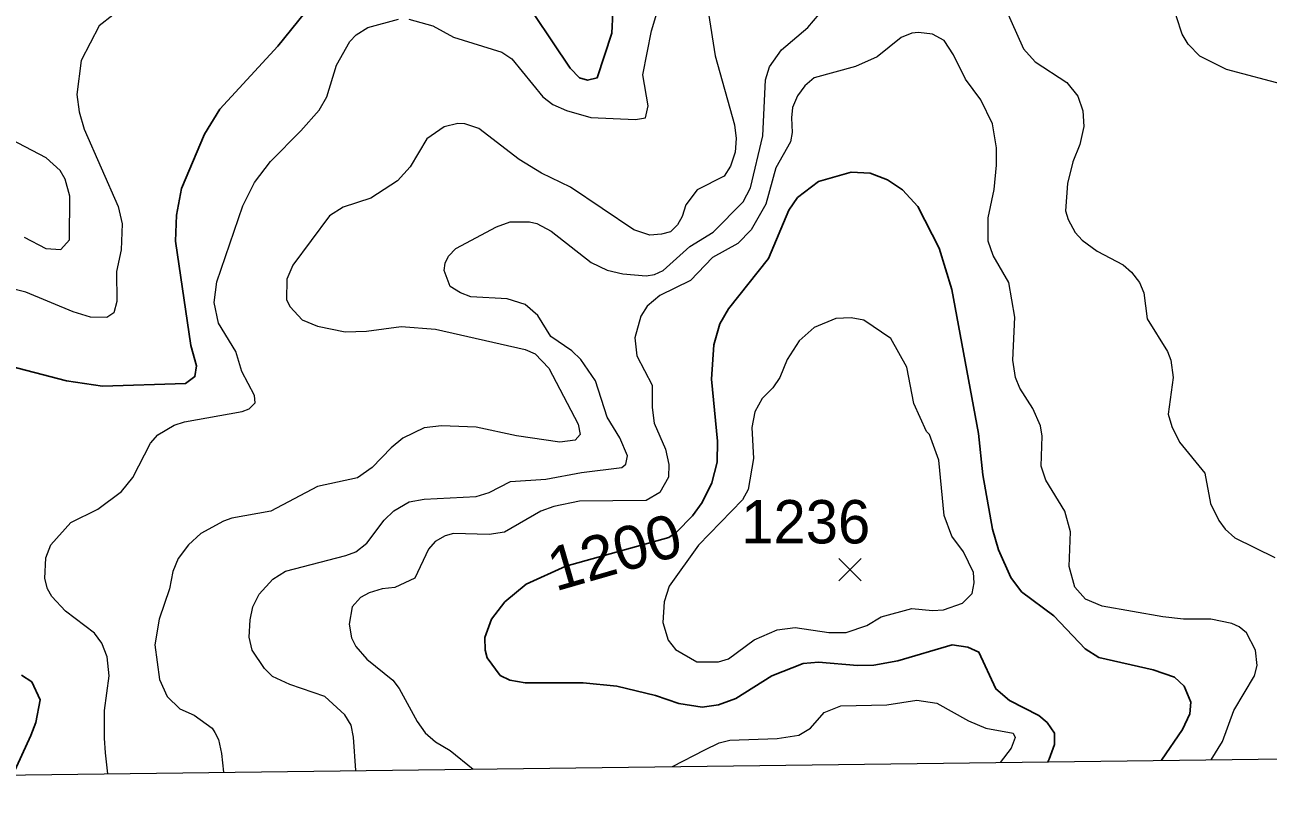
# Model space of a CAD drawing. Extents: x 265 to 291.4, y 7731.5 to 7759.6.
# Drawn here: x 281.981 to 284.274, y 7731.694 to 7733.148 of the extents above; entities that cross this region are included whole.
import ezdxf
from ezdxf.enums import TextEntityAlignment as Align

# ---------------------------------------------------------------- set-up
doc = ezdxf.new("R2010")
doc.units = 0
doc.header["$LTSCALE"] = 0.032
for name, color, linetype, lineweight in [('1', 7, 'Continuous', 25), ('2', 7, 'Continuous', 13), ('21', 7, 'Continuous', 25), ('61', 7, 'Continuous', 13), ('63', 7, 'Continuous', 25)]:
    doc.layers.add(name, color=color, linetype=linetype, lineweight=lineweight)

msp = doc.modelspace()

# ---------------------------------------------------------------- linework, layer by layer
at = {"layer": '1'}
for points in [[(282.888, 7733.2162), (282.9866, 7733.0682), (283.0041, 7733.0507), (283.0184, 7733.0459), (283.0367, 7733.0507), (283.0637, 7733.1327), (283.0653, 7733.1708)], [(281.9397, 7732.5225), (282.0575, 7732.4915), (282.1243, 7732.4819), (282.277, 7732.4867), (282.2945, 7732.4994), (282.2977, 7732.5193), (282.2873, 7732.5567), (282.2587, 7732.7492), (282.2603, 7732.797), (282.2698, 7732.8463), (282.312, 7732.9465), (282.3406, 7732.9927), (282.4473, 7733.1088), (282.5093, 7733.1859)], [(284.0775, 7731.7918), (284.1162, 7731.8487), (284.1297, 7731.8774), (284.1313, 7731.8988), (284.1193, 7731.9283), (284.1011, 7731.945), (284.0621, 7731.9585), (283.9619, 7731.9816), (283.9364, 7731.9975), (283.8791, 7732.058), (283.8194, 7732.1025), (283.7996, 7732.1288), (283.7765, 7732.1797), (283.7654, 7732.2179), (283.7479, 7732.3181), (283.7399, 7732.3945), (283.6906, 7732.6601), (283.6675, 7732.7365), (283.6277, 7732.8129), (283.5999, 7732.8439), (283.5721, 7732.8622), (283.5402, 7732.8749), (283.5053, 7732.8765), (283.4448, 7732.859), (283.4058, 7732.8295), (283.3899, 7732.8065), (283.3525, 7732.7174), (283.2785, 7732.6243), (283.2626, 7732.5965), (283.2515, 7732.5583), (283.2475, 7732.4947), (283.2586, 7732.3801), (283.2578, 7732.3419), (283.2483, 7732.3038), (283.23, 7732.2672), (283.2125, 7732.2425), (283.1831, 7732.2123), (283.1689, 7732.203), (282.9789, 7732.1499), (282.9055, 7732.1168), (282.8665, 7732.0842), (282.8418, 7732.0524), (282.8291, 7732.0182), (282.8299, 7731.9951), (282.8338, 7731.9808), (282.8577, 7731.9482), (282.8752, 7731.9394), (282.9039, 7731.9346), (283.0105, 7731.9346), (283.0725, 7731.9283), (283.1441, 7731.9116), (283.1871, 7731.8965), (283.23, 7731.8901), (283.2602, 7731.8941), (283.2921, 7731.906), (283.3589, 7731.9474), (283.4162, 7731.9704), (283.4448, 7731.9728), (283.5164, 7731.9664), (283.5466, 7731.9672), (283.5912, 7731.9752), (283.6914, 7732.0046), (283.72, 7732.0007), (283.7407, 7731.9911), (283.7717, 7731.9235), (283.7972, 7731.902), (283.8513, 7731.8742), (283.8664, 7731.8615), (283.8799, 7731.8416), (283.8799, 7731.8209), (283.8704, 7731.7939), (283.8677, 7731.7891)], [(281.9588, 7731.7648), (281.9922, 7731.8376), (282.001, 7731.8615), (282.0089, 7731.9036), (281.9938, 7731.9363), (281.9747, 7731.949)]]:
    msp.add_lwpolyline(points, dxfattribs=at)
at = {"layer": '2'}
for points in [[(284.3087, 7733.0364), (284.1973, 7733.0658), (284.148, 7733.0905), (284.1265, 7733.1128), (284.1154, 7733.1311), (284.105, 7733.1629), (284.1058, 7733.1947), (284.1305, 7733.3029), (284.1345, 7733.3538), (284.1281, 7733.3777), (284.0931, 7733.4206), (284.0891, 7733.4365), (284.0875, 7733.4684), (284.0963, 7733.5002), (284.1122, 7733.5272), (284.144, 7733.5646), (284.2021, 7733.606), (284.2323, 7733.6235), (284.2959, 7733.6736)], [(283.763, 7733.2377), (283.8226, 7733.104), (283.8441, 7733.0801), (283.903, 7733.042), (283.9229, 7733.0165), (283.9324, 7732.9895), (283.934, 7732.9608), (283.9269, 7732.9274), (283.9141, 7732.8956), (283.9038, 7732.8558), (283.9006, 7732.8049), (283.9054, 7732.789), (283.9181, 7732.7651), (283.9308, 7732.7508), (283.9587, 7732.7309), (284.0064, 7732.7055), (284.0223, 7732.6919)], [(282.6891, 7733.1589), (282.7336, 7733.1462), (282.7718, 7733.1255), (282.8609, 7733.0976), (282.8792, 7733.0857), (282.9365, 7733.0157), (282.9548, 7733.0014), (282.9802, 7732.9903), (283.0248, 7732.9775), (283.1075, 7732.9735), (283.1258, 7732.9767), (283.1306, 7732.999), (283.121, 7733.0563), (283.1369, 7733.1374), (283.1576, 7733.2074)], [(282.5914, 7731.7729), (282.5871, 7731.8344), (282.5825, 7731.8567), (282.5713, 7731.8758), (282.534, 7731.9092), (282.4695, 7731.9315), (282.4377, 7731.9466), (282.4226, 7731.9609), (282.4003, 7731.9951), (282.3947, 7732.019), (282.3963, 7732.0508), (282.4011, 7732.0747), (282.413, 7732.0985), (282.4385, 7732.1256), (282.4616, 7732.1407), (282.5729, 7732.1693), (282.5912, 7732.1765), (282.6119, 7732.1924), (282.6437, 7732.2346), (282.6612, 7732.2521), (282.6899, 7732.2687), (282.7177, 7732.2735), (282.8132, 7732.2783), (282.837, 7732.2855), (282.8768, 7732.3061), (282.9421, 7732.3101), (283.0073, 7732.3228), (283.0821, 7732.3316), (283.0892, 7732.338), (283.0924, 7732.3531), (283.0781, 7732.3865), (283.055, 7732.4247), (283.0335, 7732.4915), (283.0065, 7732.5313), (282.9898, 7732.5472), (282.9508, 7732.5734), (282.9269, 7732.6124), (282.9039, 7732.6323), (282.8705, 7732.6426), (282.8036, 7732.6466), (282.7845, 7732.6538), (282.7654, 7732.6657), (282.7543, 7732.6951), (282.7559, 7732.7087), (282.7623, 7732.7214), (282.7758, 7732.7357), (282.8506, 7732.7755), (282.876, 7732.785), (282.9118, 7732.785), (282.9253, 7732.7818), (282.9516, 7732.7675), (283.0256, 7732.7102), (283.055, 7732.6959), (283.0836, 7732.6888), (283.1266, 7732.6856), (283.1425, 7732.688), (283.1584, 7732.6951), (283.2077, 7732.7397), (283.2507, 7732.7659), (283.3056, 7732.8216), (283.3191, 7732.8479), (283.3422, 7732.9433), (283.3469, 7733.0467), (283.3541, 7733.0706), (283.3764, 7733.1024), (283.4249, 7733.143), (283.4567, 7733.1804)], [(283.2419, 7733.1693), (283.2539, 7733.0913), (283.2897, 7732.964), (283.2928, 7732.9386), (283.2913, 7732.9131), (283.2825, 7732.8877), (283.2706, 7732.8694), (283.2212, 7732.8439), (283.1998, 7732.816), (283.1934, 7732.7946), (283.1847, 7732.7795), (283.1719, 7732.7667), (283.1552, 7732.7619), (283.1337, 7732.7604), (283.1043, 7732.7699), (282.9874, 7732.8487), (282.9341, 7732.8749), (282.8927, 7732.8996), (282.818, 7732.9568), (282.7925, 7732.9656), (282.7798, 7732.9664), (282.7543, 7732.96), (282.7225, 7732.9378), (282.6915, 7732.8861), (282.6684, 7732.8606), (282.6191, 7732.8288), (282.5682, 7732.8121), (282.5427, 7732.7962), (282.4751, 7732.7047), (282.464, 7732.6792), (282.4632, 7732.6411), (282.4703, 7732.6283), (282.4926, 7732.6044), (282.5204, 7732.5925), (282.5714, 7732.5822), (282.6111, 7732.583), (282.6748, 7732.5917), (282.7384, 7732.5869)], [(282.1434, 7733.1661), (282.1179, 7733.1462), (282.0845, 7733.0825), (282.0766, 7733.0197), (282.0813, 7732.9879), (282.0901, 7732.9561), (282.1529, 7732.8129), (282.1601, 7732.7811), (282.1585, 7732.7333), (282.1497, 7732.6936), (282.1505, 7732.6379), (282.145, 7732.6172), (282.1322, 7732.6084), (282.102, 7732.6092), (282.0702, 7732.6188), (281.9827, 7732.6554), (281.9509, 7732.6633)], [(282.1341, 7731.7671), (282.1294, 7731.8054), (282.1275, 7731.8328), (282.1275, 7731.8837), (282.1362, 7731.9474), (282.133, 7731.9824), (282.1227, 7732.0078), (282.1092, 7732.0261), (282.0559, 7732.0667), (282.0304, 7732.0938), (282.0225, 7732.1081), (282.0177, 7732.1272), (282.0193, 7732.1654), (282.0288, 7732.1892), (282.0654, 7732.2306), (282.1155, 7732.2552), (282.1593, 7732.2878), (282.18, 7732.3133), (282.2126, 7732.3769), (282.2261, 7732.3921), (282.2563, 7732.4096), (282.2754, 7732.4159), (282.382, 7732.435), (282.3948, 7732.4398), (282.4059, 7732.4509), (282.4043, 7732.4645), (282.3812, 7732.509), (282.3701, 7732.5456), (282.3383, 7732.5981), (282.3303, 7732.6363), (282.3351, 7732.6745), (282.3828, 7732.8145), (282.4043, 7732.8574), (282.4337, 7732.8964), (282.4902, 7732.9529), (282.5236, 7732.9911), (282.5379, 7733.0157), (282.5554, 7733.0738), (282.5801, 7733.1175), (282.592, 7733.1295), (282.6135, 7733.143), (282.67, 7733.1589)], [(284.1691, 7731.7929), (284.1902, 7731.8265), (284.2108, 7731.8837), (284.249, 7731.9474), (284.2538, 7731.9665), (284.2506, 7731.9951), (284.2339, 7732.0269), (284.2204, 7732.0381), (284.2069, 7732.0444), (284.1687, 7732.0524), (284.1178, 7732.0524), (284.0796, 7732.0564), (283.9682, 7732.0762), (283.9372, 7732.089), (283.9173, 7732.1112), (283.907, 7732.1494), (283.9094, 7732.2131), (283.899, 7732.2513), (283.864, 7732.3085), (283.8553, 7732.334), (283.8576, 7732.3897), (283.8545, 7732.4088), (283.8401, 7732.4406), (283.8163, 7732.478), (283.8083, 7732.4979), (283.8035, 7732.5297), (283.8067, 7732.6092), (283.7956, 7732.6729), (283.767, 7732.723), (283.7574, 7732.7492), (283.7574, 7732.7922), (283.7685, 7732.8447), (283.7733, 7732.8892), (283.7733, 7732.9211), (283.7654, 7732.9656), (283.7439, 7733.0102), (283.716, 7733.0483), (283.6938, 7733.0929), (283.6763, 7733.1191), (283.6548, 7733.1311), (283.6294, 7733.1342), (283.6166, 7733.1327), (283.5975, 7733.1247), (283.553, 7733.0889), (283.5132, 7733.0714), (283.4368, 7733.0507), (283.4193, 7733.0356), (283.4058, 7733.0173), (283.3971, 7732.9958), (283.3947, 7732.9767), (283.3963, 7732.9497), (283.3931, 7732.9322), (283.366, 7732.8845), (283.3477, 7732.8176), (283.3207, 7732.7699), (283.296, 7732.7452), (283.2491, 7732.719), (283.2085, 7732.6768), (283.1521, 7732.649), (283.129, 7732.6291), (283.117, 7732.6108), (283.1059, 7732.571), (283.1099, 7732.5376), (283.1377, 7732.4835), (283.1377, 7732.4422), (283.1417, 7732.4135), (283.1624, 7732.3658), (283.1688, 7732.3372), (283.168, 7732.3141), (283.1521, 7732.2855), (283.1266, 7732.2711), (283.0041, 7732.2695), (282.9564, 7732.26), (282.9325, 7732.2512), (282.8657, 7732.2123), (282.837, 7732.2083), (282.7718, 7732.2099), (282.7559, 7732.2059), (282.7376, 7732.1956), (282.7257, 7732.1813), (282.7002, 7732.128), (282.6636, 7732.1104), (282.6398, 7732.1081), (282.6159, 7732.1009), (282.6, 7732.0921), (282.5849, 7732.0747), (282.5793, 7732.0428), (282.5833, 7732.0174), (282.5912, 7732.0015), (282.6119, 7731.9784), (282.6597, 7731.9394), (282.6716, 7731.9243), (282.7042, 7731.8631), (282.7193, 7731.8424), (282.7384, 7731.8257)], [(281.9795, 7732.7564), (282.0193, 7732.7357), (282.0471, 7732.7341), (282.063, 7732.7516), (282.0638, 7732.832), (282.0551, 7732.8638), (282.0463, 7732.8797), (282.0201, 7732.9028), (281.9429, 7732.9433)], [(284.0223, 7732.6919), (284.0366, 7732.6729), (284.0446, 7732.6538), (284.0509, 7732.606), (284.0883, 7732.5456), (284.0947, 7732.5297), (284.0987, 7732.4979)], [(282.7384, 7732.5869), (282.9039, 7732.5496), (282.9222, 7732.5416), (282.9473, 7732.5149), (283.0017, 7732.412), (283.0049, 7732.3929), (282.9961, 7732.3825)], [(284.0987, 7732.4979), (284.0899, 7732.4302), (284.0963, 7732.4072), (284.1106, 7732.3785), (284.1575, 7732.3213), (284.1679, 7732.2656), (284.183, 7732.2338), (284.1949, 7732.2179), (284.2124, 7732.2019), (284.2864, 7732.1661)], [(282.9961, 7732.3825), (282.9675, 7732.3785), (282.888, 7732.3905), (282.8132, 7732.4064), (282.7495, 7732.4088), (282.7177, 7732.4048), (282.678, 7732.3857), (282.6565, 7732.3682), (282.6215, 7732.3316), (282.5944, 7732.3125), (282.5204, 7732.2966), (282.4345, 7732.2513), (282.3629, 7732.2385), (282.347, 7732.233), (282.3057, 7732.2099), (282.2826, 7732.1892), (282.2635, 7732.1638), (282.2539, 7732.1399), (282.2476, 7732.1081), (282.2285, 7732.0524), (282.2205, 7732.0047), (282.2293, 7731.941), (282.2436, 7731.9092), (282.2667, 7731.8869), (282.2929, 7731.875), (282.3263, 7731.8511), (282.3312, 7731.8434), (282.3383, 7731.8304), (282.3438, 7731.8042), (282.3472, 7731.7698)], [(283.1754, 7731.7803), (283.2348, 7731.8113), (283.2618, 7731.8241), (283.2809, 7731.8288), (283.3684, 7731.832), (283.4082, 7731.8384), (283.4297, 7731.8511), (283.4551, 7731.8798), (283.4862, 7731.8925), (283.5705, 7731.8941), (283.6262, 7731.9028), (283.6628, 7731.8973), (283.7216, 7731.8646), (283.7534, 7731.8511), (283.8036, 7731.8416), (283.8075, 7731.8336), (283.8004, 7731.8145), (283.7799, 7731.788)], [(282.7384, 7731.8257), (282.7655, 7731.8098), (282.8075, 7731.7757)]]:
    msp.add_lwpolyline(points, dxfattribs=at)
msp.add_lwpolyline([(283.6548, 7732.0679), (283.6754, 7732.0693), (283.7105, 7732.0818), (283.728, 7732.0993), (283.732, 7732.1192), (283.7304, 7732.1383), (283.7121, 7732.1765), (283.6906, 7732.2051), (283.6763, 7732.2433), (283.6667, 7732.3451), (283.6492, 7732.3929), (283.6437, 7732.3984), (283.6206, 7732.4501), (283.6079, 7732.517), (283.5784, 7732.5695), (283.5283, 7732.6036), (283.5053, 7732.6076), (283.4766, 7732.6068), (283.4368, 7732.5901), (283.409, 7732.5655), (283.3867, 7732.5313), (283.3732, 7732.4979), (283.3605, 7732.4788), (283.3406, 7732.4589), (283.3271, 7732.4342), (283.3215, 7732.4056), (283.3247, 7732.3483), (283.3151, 7732.291), (283.3048, 7732.2719), (283.2237, 7732.1884), (283.1695, 7732.1128), (283.16, 7732.0842), (283.1576, 7732.046), (283.1672, 7732.0134), (283.1807, 7731.9959), (283.2205, 7731.9736), (283.2602, 7731.9736), (283.2785, 7731.9792), (283.3263, 7732.0142), (283.3684, 7732.0325), (283.4018, 7732.0365), (283.4639, 7732.0277), (283.4957, 7732.0277), (283.5339, 7732.0404), (283.5601, 7732.0564), (283.6166, 7732.0715)], close=True, dxfattribs=at)
at = {"layer": '21'}
for p, q in [((283.4823, 7732.1638), (283.5235, 7732.1226)), ((283.5235, 7732.1638), (283.4823, 7732.1226))]:
    msp.add_line(p, q, dxfattribs=at)
at = {"layer": '63', "lineweight": 13}
msp.add_lwpolyline([(276.5134, 7731.6944), (277.0457, 7731.7013), (277.578, 7731.7083), (278.1103, 7731.7152), (278.6426, 7731.7221), (279.1748, 7731.729), (279.7071, 7731.7359), (280.2394, 7731.7428), (280.7717, 7731.7496), (281.304, 7731.7565), (281.8363, 7731.7633), (282.3686, 7731.7701), (282.9009, 7731.7769), (283.4331, 7731.7836), (283.9654, 7731.7904), (284.4977, 7731.7971)], dxfattribs=at)

# ---------------------------------------------------------------- texts
at = {"layer": '61'}
msp.add_text('1236', height=0.08, dxfattribs=at).set_placement((283.4212, 7732.1918), align=Align.CENTER)
at = {"layer": '61', "width": 1.05}
msp.add_text('1200', height=0.08, rotation=16.101, dxfattribs=at).set_placement((283.0794, 7732.1376), align=Align.CENTER)

doc.saveas('drawing.dxf')
